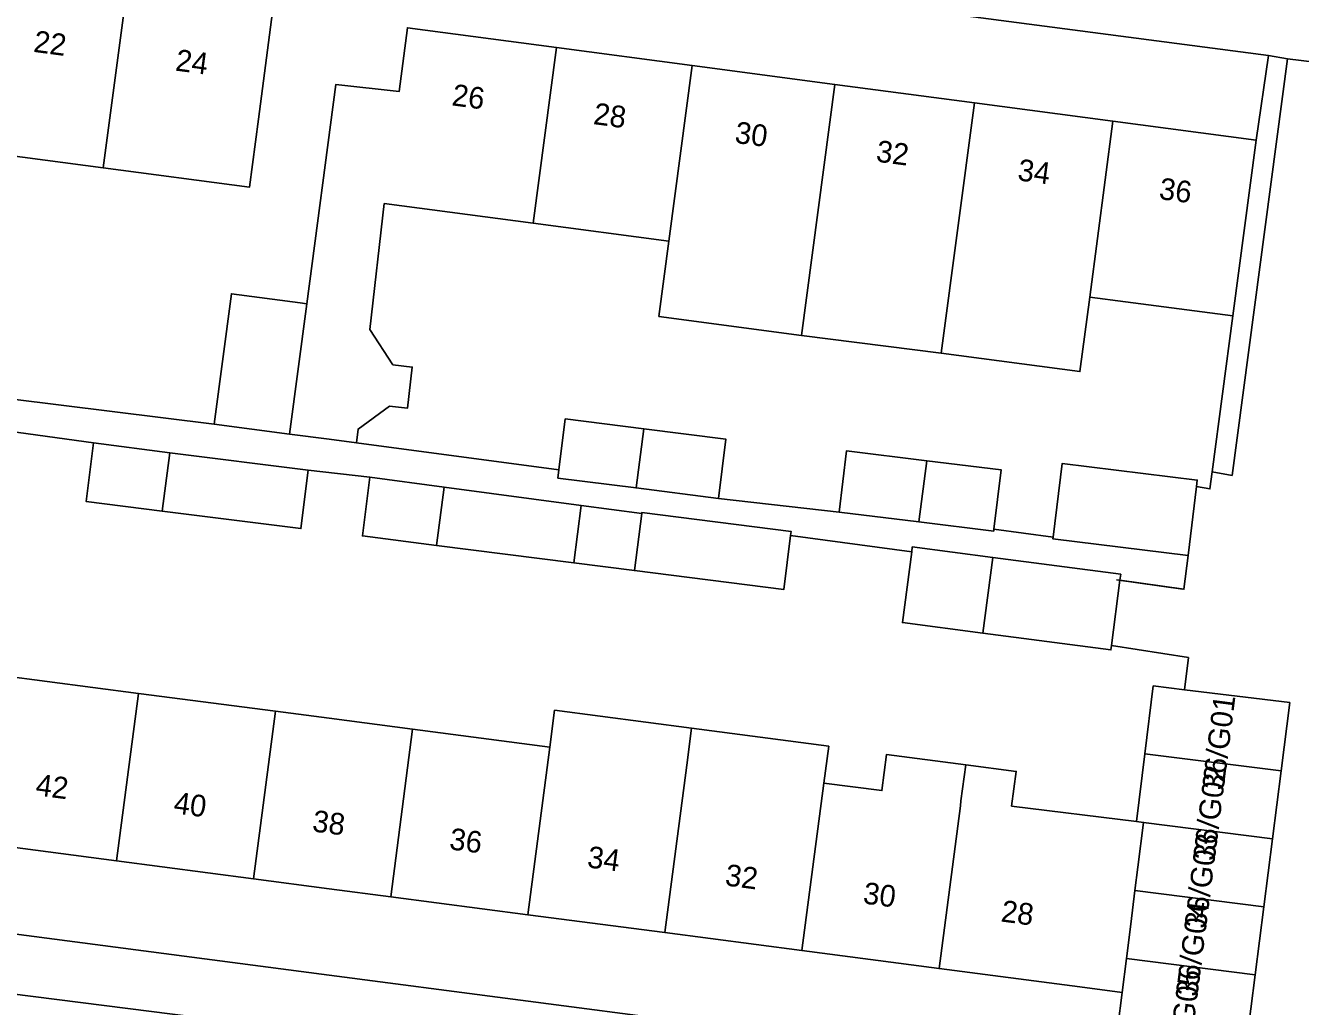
# Model space of a CAD drawing. Extents: x 162184 to 163154, y 385507 to 386516.
# Drawn here: x 162486 to 162544.8, y 386254.5 to 386299.7 of the extents above; entities that cross this region are included whole.
import ezdxf

# ---------------------------------------------------------------- set-up
doc = ezdxf.new("R2010")
doc.units = 0
for name, color, linetype in [('IMGEO_Erf', 7, 'Continuous'), ('IMGEO_Muur', 7, 'Continuous'), ('IMGEO_Pand', 7, 'Continuous'), ('IMGEO_Pand_nummerreeks', 7, 'Continuous'), ('IMGEO_Parkeervlak_open', 7, 'Continuous'), ('IMGEO_Rijbaan_lokaal_open', 7, 'Continuous'), ('IMGEO_Voetpad_open', 7, 'Continuous')]:
    doc.layers.add(name, color=color, linetype=linetype)

msp = doc.modelspace()

# ---------------------------------------------------------------- linework, layer by layer
at = {"layer": 'IMGEO_Erf'}
for points in [[(162485.288, 386282.525), (162494.698, 386281.362), (162495.493, 386287.373), (162498.659, 386286.953), (162498.976, 386286.911), (162500.317, 386297.032), (162503.228, 386296.7), (162503.618, 386299.644), (162510.487, 386298.734), (162516.753, 386297.904), (162523.333, 386297.033), (162529.779, 386296.179), (162536.161, 386295.334), (162542.776, 386294.458), (162543.349, 386298.36), (162500, 386304.056), (162413.185, 386315.464)], [(162484.876, 386269.767), (162491.202, 386268.94), (162497.528, 386268.112), (162500, 386267.789), (162503.855, 386267.285), (162510.181, 386266.457), (162510.403, 386268.157), (162516.729, 386267.329), (162523.055, 386266.501), (162522.833, 386264.803), (162525.509, 386264.453), (162525.728, 386266.123), (162529.379, 386265.646), (162531.709, 386265.341), (162531.499, 386263.738), (162537.266, 386263.03), (162537.649, 386266.15), (162538.035, 386269.285), (162539.476, 386269.108), (162539.652, 386270.593), (162536.103, 386271.145), (162536.077, 386270.944), (162530.172, 386271.716), (162526.458, 386272.202), (162526.885, 386275.463), (162521.299, 386276.226), (162520.982, 386273.729), (162514.092, 386274.606), (162511.294, 386274.962), (162504.964, 386275.767), (162501.537, 386276.202), (162501.881, 386278.908), (162499.041, 386279.239), (162498.7, 386276.542), (162492.304, 386277.352), (162488.786, 386277.798), (162489.128, 386280.495), (162479.85, 386281.769)], [(162536.392, 386253.575), (162536.591, 386255.142), (162534.642, 386255.397), (162528.15, 386256.246), (162521.822, 386257.074), (162515.496, 386257.901), (162509.17, 386258.729), (162502.844, 386259.556), (162500, 386259.928), (162496.517, 386260.383), (162490.191, 386261.211), (162483.865, 386262.038), (162480.328, 386262.501), (162477.373, 386262.887), (162478.022, 386267.845), (162478.384, 386270.616), (162475.2, 386271.06), (162475.85, 386276.129)], [(162407.034, 386268.116), (162500, 386255.941), (162516.96, 386253.72), (162526.433, 386252.479)]]:
    msp.add_lwpolyline(points, dxfattribs=at)
for points in [[(162470.44, 386295.704), (162463.926, 386296.563), (162457.074, 386297.466), (162457.488, 386300.604), (162458.141, 386305.561), (162464.998, 386304.657), (162471.512, 386303.798), (162477.852, 386302.962), (162484.233, 386302.12), (162490.654, 386301.273), (162497.391, 386300.385), (162496.738, 386295.428), (162496.324, 386292.291), (162489.581, 386293.18), (162483.161, 386294.027), (162476.779, 386294.868)], [(162541.702, 386286.349), (162536.746, 386287.005), (162535.1, 386287.223), (162534.651, 386283.786), (162528.249, 386284.634), (162521.798, 386285.454), (162515.218, 386286.326), (162515.678, 386289.795), (162509.412, 386290.625), (162502.544, 386291.535), (162501.873, 386285.729), (162502.945, 386284.096), (162503.837, 386283.993), (162503.618, 386282.094), (162502.791, 386282.19), (162501.341, 386281.129), (162501.267, 386280.492), (162510.605, 386279.246), (162510.902, 386281.601), (162514.531, 386281.143), (162518.316, 386280.664), (162517.971, 386277.936), (162523.532, 386277.306), (162523.88, 386280.128), (162527.591, 386279.67), (162531.018, 386279.247), (162530.68, 386276.507), (162533.414, 386276.15), (162533.833, 386279.551), (162540.066, 386278.782), (162540.029, 386278.481), (162540.648, 386278.373), (162540.752, 386279.158)]]:
    msp.add_lwpolyline(points, close=True, dxfattribs=at)
at = {"layer": 'IMGEO_Muur'}
for points in [[(162540.752, 386279.158), (162541.702, 386286.349)], [(162540.648, 386278.373), (162540.752, 386279.158)], [(162539.397, 386273.752), (162536.338, 386274.18)]]:
    msp.add_lwpolyline(points, dxfattribs=at)
at = {"layer": 'IMGEO_Pand'}
for points in [[(162490.654, 386301.273), (162484.233, 386302.12), (162483.161, 386294.027), (162489.581, 386293.18)], [(162489.581, 386293.18), (162496.324, 386292.291), (162496.738, 386295.428), (162497.391, 386300.385), (162490.654, 386301.273)], [(162510.487, 386298.734), (162503.618, 386299.644), (162503.228, 386296.7), (162500.317, 386297.032), (162498.976, 386286.911), (162498.179, 386280.901), (162500, 386280.66), (162501.267, 386280.492), (162501.341, 386281.129), (162502.791, 386282.19), (162503.618, 386282.094), (162503.837, 386283.993), (162502.945, 386284.096), (162501.873, 386285.729), (162502.544, 386291.535), (162509.412, 386290.625)], [(162509.412, 386290.625), (162515.678, 386289.795), (162516.753, 386297.904), (162510.487, 386298.734)], [(162521.798, 386285.454), (162523.333, 386297.033), (162516.753, 386297.904), (162515.678, 386289.795), (162515.218, 386286.326)], [(162528.249, 386284.634), (162529.779, 386296.179), (162523.333, 386297.033), (162521.798, 386285.454)], [(162535.1, 386287.223), (162536.161, 386295.334), (162529.779, 386296.179), (162528.249, 386284.634), (162534.651, 386283.786)], [(162535.1, 386287.223), (162536.746, 386287.005), (162541.702, 386286.349), (162542.776, 386294.458), (162536.161, 386295.334)], [(162498.976, 386286.911), (162498.659, 386286.953), (162495.493, 386287.373), (162494.698, 386281.362), (162498.179, 386280.901)], [(162514.531, 386281.143), (162510.902, 386281.601), (162510.605, 386279.246), (162510.558, 386278.872), (162514.17, 386278.416)], [(162517.971, 386277.936), (162518.316, 386280.664), (162514.531, 386281.143), (162514.17, 386278.416)], [(162492.654, 386280.034), (162489.128, 386280.495), (162488.786, 386277.798), (162492.304, 386277.352)], [(162499.041, 386279.239), (162492.654, 386280.034), (162492.304, 386277.352), (162498.7, 386276.542)], [(162527.591, 386279.67), (162523.88, 386280.128), (162523.532, 386277.306), (162527.218, 386276.851)], [(162527.591, 386279.67), (162527.218, 386276.851), (162530.67, 386276.426), (162530.68, 386276.507), (162531.018, 386279.247)], [(162540.029, 386278.481), (162540.066, 386278.782), (162533.833, 386279.551), (162533.414, 386276.15), (162533.404, 386276.067), (162539.637, 386275.298)], [(162501.881, 386278.908), (162501.537, 386276.202), (162504.964, 386275.767), (162505.315, 386278.45)], [(162505.315, 386278.45), (162504.964, 386275.767), (162511.294, 386274.962), (162511.64, 386277.606)], [(162514.092, 386274.606), (162514.426, 386277.234), (162511.64, 386277.606), (162511.294, 386274.962)], [(162521.299, 386276.226), (162521.323, 386276.413), (162514.433, 386277.29), (162514.426, 386277.234), (162514.092, 386274.606), (162520.982, 386273.729)], [(162530.628, 386275.21), (162526.915, 386275.695), (162526.885, 386275.463), (162526.458, 386272.202), (162530.172, 386271.716)], [(162536.496, 386274.158), (162536.533, 386274.438), (162530.628, 386275.21), (162530.172, 386271.716), (162536.077, 386270.944), (162536.103, 386271.145)], [(162491.202, 386268.94), (162484.876, 386269.767), (162483.865, 386262.038), (162490.191, 386261.211)], [(162544.332, 386268.511), (162539.476, 386269.108), (162538.035, 386269.285), (162537.649, 386266.15), (162543.933, 386265.373)], [(162490.191, 386261.211), (162496.517, 386260.383), (162497.528, 386268.112), (162491.202, 386268.94)], [(162503.855, 386267.285), (162500, 386267.789), (162497.528, 386268.112), (162496.517, 386260.383), (162500, 386259.928), (162502.844, 386259.556)], [(162516.729, 386267.329), (162510.403, 386268.157), (162510.181, 386266.457), (162509.17, 386258.729), (162515.496, 386257.901), (162516.507, 386265.63)], [(162502.844, 386259.556), (162509.17, 386258.729), (162510.181, 386266.457), (162503.855, 386267.285)], [(162522.833, 386264.803), (162523.055, 386266.501), (162516.729, 386267.329), (162516.507, 386265.63), (162515.496, 386257.901), (162521.822, 386257.074)], [(162529.379, 386265.646), (162525.728, 386266.123), (162525.509, 386264.453), (162522.833, 386264.803), (162521.822, 386257.074), (162528.15, 386256.246), (162529.132, 386263.756), (162529.16, 386263.975)], [(162537.19, 386259.852), (162537.325, 386260.916), (162537.588, 386262.99), (162537.266, 386263.03), (162531.499, 386263.738), (162531.709, 386265.341), (162529.379, 386265.646), (162529.16, 386263.975), (162529.132, 386263.756), (162528.15, 386256.246), (162534.642, 386255.397), (162536.591, 386255.142), (162536.791, 386256.713), (162536.992, 386258.297)], [(162543.933, 386265.373), (162537.649, 386266.15), (162537.266, 386263.03), (162537.588, 386262.99), (162543.535, 386262.235)], [(162537.19, 386259.852), (162543.136, 386259.096), (162543.535, 386262.235), (162537.588, 386262.99), (162537.325, 386260.916)], [(162536.992, 386258.297), (162536.791, 386256.713), (162542.737, 386255.958), (162543.136, 386259.096), (162537.19, 386259.852)], [(162536.591, 386255.142), (162536.392, 386253.575), (162542.338, 386252.819), (162542.737, 386255.958), (162536.791, 386256.713)]]:
    msp.add_lwpolyline(points, close=True, dxfattribs=at)
at = {"layer": 'IMGEO_Parkeervlak_open'}
msp.add_lwpolyline([(162514.241, 386251.416), (162482.084, 386255.488), (162477.472, 386256.096)], dxfattribs=at)
at = {"layer": 'IMGEO_Rijbaan_lokaal_open'}
msp.add_lwpolyline([(162548.633, 386297.67), (162544.227, 386298.211), (162541.669, 386278.994), (162540.752, 386279.158), (162540.648, 386278.373), (162540.029, 386278.481), (162539.637, 386275.298), (162539.446, 386273.745), (162536.496, 386274.158), (162536.103, 386271.145), (162539.652, 386270.593), (162539.476, 386269.108), (162544.332, 386268.511), (162543.933, 386265.373), (162543.535, 386262.235), (162543.136, 386259.096), (162542.737, 386255.958), (162542.338, 386252.819), (162541.98, 386250), (162541.939, 386249.681), (162541.541, 386246.543), (162544.758, 386246.095), (162549.689, 386245.409)], dxfattribs=at)
at = {"layer": 'IMGEO_Voetpad_open'}
for points in [[(162413.185, 386315.464), (162500, 386304.056), (162543.349, 386298.36), (162544.227, 386298.211), (162548.633, 386297.67)], [(162479.85, 386281.769), (162489.128, 386280.495), (162492.654, 386280.034), (162499.041, 386279.239), (162501.881, 386278.908), (162505.315, 386278.45), (162511.64, 386277.606), (162514.426, 386277.234), (162514.433, 386277.29), (162521.323, 386276.413), (162521.299, 386276.226), (162526.885, 386275.463), (162526.915, 386275.695), (162530.628, 386275.21), (162536.533, 386274.438), (162536.496, 386274.158), (162539.446, 386273.745), (162539.637, 386275.298), (162533.404, 386276.067), (162533.414, 386276.15), (162530.68, 386276.507), (162530.67, 386276.426), (162527.218, 386276.851), (162523.532, 386277.306), (162517.971, 386277.936), (162514.17, 386278.416), (162510.558, 386278.872), (162510.605, 386279.246), (162501.267, 386280.492), (162500, 386280.66), (162498.179, 386280.901), (162494.698, 386281.362), (162485.288, 386282.525)], [(162516.358, 386249.125), (162516.96, 386253.72), (162500, 386255.941), (162407.034, 386268.116), (162405.69, 386268.292), (162401.299, 386268.868), (162401.168, 386267.882), (162386.179, 386269.874)], [(162455.19, 386259.031), (162469.606, 386257.132), (162469.771, 386258.31), (162477.628, 386257.279), (162477.472, 386256.096), (162482.084, 386255.488), (162514.241, 386251.416)]]:
    msp.add_lwpolyline(points, dxfattribs=at)
msp.add_lwpolyline([(162544.227, 386298.211), (162543.349, 386298.36), (162542.776, 386294.458), (162541.702, 386286.349), (162540.752, 386279.158), (162541.669, 386278.994)], close=True, dxfattribs=at)

# ---------------------------------------------------------------- texts
at = {"layer": 'IMGEO_Pand_nummerreeks'}
for s, rotation, p in [('22', 352.4876, (162486.327, 386298.536)), ('24', 352.4876, (162492.872, 386297.673)), ('26', 352.45415, (162505.631, 386296.069)), ('28', 352.45577, (162512.161, 386295.204)), ('30', 352.45577, (162518.687, 386294.339)), ('32', 352.45577, (162525.207, 386293.476)), ('34', 352.45577, (162531.737, 386292.612)), ('36', 352.45577, (162538.263, 386291.747)), ('36/G01', 82.75802, (162541.275, 386264.442)), ('42', 352.54879, (162486.422, 386264.244)), ('36/G02', 82.75802, (162540.861, 386261.188)), ('40', 352.54879, (162492.791, 386263.412)), ('38', 352.5531, (162499.191, 386262.575)), ('36', 352.54879, (162505.515, 386261.748)), ('36/G03', 82.75882, (162540.463, 386258.056)), ('34', 352.54879, (162511.878, 386260.915)), ('32', 352.55155, (162518.238, 386260.083)), ('30', 352.55155, (162524.607, 386259.251)), ('28', 352.55155, (162530.97, 386258.419)), ('36/G04', 82.75882, (162540.065, 386254.918)), ('36/G05', 82.75882, (162539.666, 386251.779))]:
    msp.add_text(s, height=1, rotation=rotation, dxfattribs=at).set_placement(p)

doc.saveas('drawing.dxf')
